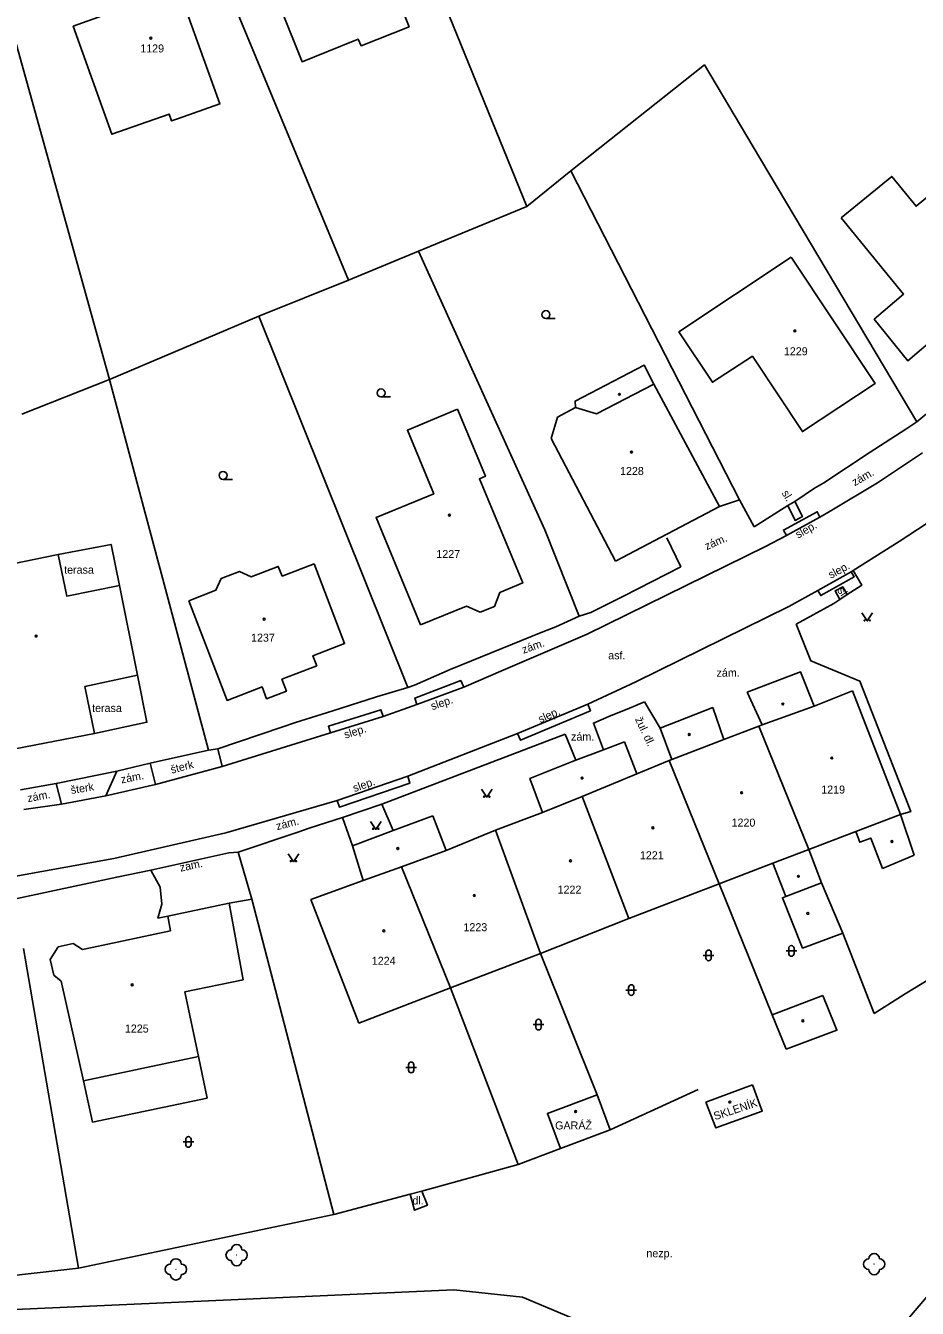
# Model space of a CAD drawing. Extents: x -794191 to -788944, y -1117087 to -1105044.
# Drawn here: x -791397.9 to -791314.4, y -1109788.3 to -1109668.1 of the extents above; entities that cross this region are included whole.
import ezdxf

# ---------------------------------------------------------------- set-up
doc = ezdxf.new("R2010")
doc.units = 0
for name, color, linetype in [('Doplněk polohopisu', 7, 'Continuous'), ('Hranice - ploty_ zdi', 7, 'Continuous'), ('Komunikace', 7, 'Continuous'), ('Pomocné popisy', 7, 'Continuous'), ('Popisy budov', 7, 'Continuous'), ('Stavební objekty', 7, 'Continuous'), ('Zeleň', 7, 'Continuous'), ('Značky druhů budov', 7, 'Continuous'), ('Značky druhů pozemků', 7, 'Continuous'), ('Čísla popisná', 7, 'Continuous')]:
    doc.layers.add(name, color=color, linetype=linetype)

msp = doc.modelspace()

# ---------------------------------------------------------------- linework, layer by layer
at = {"layer": 'Doplněk polohopisu'}
for p, q in [((-791332.92, -1109713.2), (-791331.05, -1109712.57)), ((-791341.57, -1109732.17), (-791343.09, -1109732.77)), ((-791346.4, -1109736.96), (-791347.39, -1109734.54)), ((-791379.54, -1109737.56), (-791379.94, -1109735.89)), ((-791385.76, -1109739.25), (-791386.26, -1109737.23)), ((-791389.38, -1109737.99), (-791390.43, -1109740.31)), ((-791395.08, -1109739.15), (-791394.58, -1109741.1)), ((-791312.8, -1109786.4), (-791321.83, -1109797.04))]:
    msp.add_line(p, q, dxfattribs=at)
for points in [[(-791325.88, -1109712.72), (-791325.16, -1109714.13), (-791325.85, -1109714.5), (-791326.52, -1109713.1)], [(-791326.64, -1109715.9), (-791326.94, -1109715.4), (-791323.78, -1109713.69), (-791323.52, -1109714.18)], [(-791325.75, -1109724.23), (-791322.22, -1109722.27), (-791321.66, -1109721.9), (-791320.96, -1109721.45), (-791319.58, -1109720.55), (-791320.4, -1109719.18)], [(-791320.6, -1109719.3), (-791320.31, -1109719.78), (-791323.44, -1109721.54), (-791323.72, -1109721.06)], [(-791320.96, -1109721.45), (-791321.39, -1109720.72), (-791322.09, -1109721.09), (-791321.66, -1109721.9)], [(-791315.96, -1109742.04), (-791315.02, -1109741.78), (-791319.78, -1109729.57), (-791324.37, -1109727.66), (-791325.75, -1109724.23)], [(-791356.89, -1109730.12), (-791357.18, -1109729.5), (-791361.47, -1109731.15), (-791361.29, -1109731.76)], [(-791364.45, -1109732.86), (-791364.66, -1109732.24), (-791369.57, -1109733.79), (-791369.37, -1109734.39)], [(-791345.27, -1109731.7), (-791345.03, -1109732.34), (-791351.58, -1109735.1), (-791351.87, -1109734.48)], [(-791339.96, -1109731.49), (-791341.57, -1109732.17)], [(-791343.09, -1109732.77), (-791344.74, -1109733.49), (-791343.81, -1109735.99)], [(-791347.39, -1109734.54), (-791364.57, -1109741.09)], [(-791368.76, -1109740.73), (-791368.54, -1109741.36), (-791361.94, -1109739.12), (-791362.12, -1109738.46)], [(-791361.92, -1109777.65), (-791361.51, -1109779.13), (-791360.3, -1109778.66), (-791360.82, -1109777.35)]]:
    msp.add_lwpolyline(points, dxfattribs=at)
at = {"layer": 'Hranice - ploty_ zdi'}
for p, q in [((-791367.69, -1109691.98), (-791382.25, -1109656.94)), ((-791350.99, -1109685.08), (-791361.2, -1109659.98)), ((-791390.07, -1109701.28), (-791400.57, -1109663.55)), ((-791314.43, -1109705.27), (-791329.77, -1109679.49)), ((-791346.87, -1109681.74), (-791331.05, -1109712.57)), ((-791376.08, -1109695.34), (-791362.13, -1109730.16)), ((-791398.31, -1109704.55), (-791390.07, -1109701.28)), ((-791318.82, -1109708.11), (-791315.48, -1109705.94)), ((-791323.17, -1109710.97), (-791318.82, -1109708.11)), ((-791324.02, -1109711.46), (-791323.17, -1109710.97)), ((-791329.68, -1109715.11), (-791331.05, -1109712.57)), ((-791336.56, -1109718.83), (-791337.88, -1109716.14)), ((-791341.92, -1109721.6), (-791336.56, -1109718.83)), ((-791345, -1109723.11), (-791341.92, -1109721.6)), ((-791348.26, -1109724.46), (-791346.08, -1109723.46)), ((-791358.16, -1109728.46), (-791349.49, -1109724.95)), ((-791348.26, -1109724.46), (-791349.49, -1109724.95)), ((-791358.16, -1109728.46), (-791361.51, -1109729.92)), ((-791369.15, -1109732.33), (-791365.07, -1109731.04)), ((-791372.67, -1109733.43), (-791369.15, -1109732.33)), ((-791372.67, -1109733.43), (-791373.95, -1109733.88)), ((-791386.26, -1109737.23), (-791380.81, -1109736.03)), ((-791380.81, -1109736.03), (-791379.94, -1109735.89)), ((-791389.38, -1109737.99), (-791386.26, -1109737.23)), ((-791395.08, -1109739.15), (-791389.38, -1109737.99)), ((-791398.42, -1109739.74), (-791395.08, -1109739.15)), ((-791364.57, -1109741.09), (-791368.24, -1109742.34)), ((-791364.57, -1109741.09), (-791363.52, -1109743.55)), ((-791372.43, -1109743.71), (-791371.28, -1109743.32)), ((-791368.24, -1109742.34), (-791371.28, -1109743.32)), ((-791327.99, -1109760.82), (-791332.96, -1109748.55)), ((-791369.05, -1109779.55), (-791376.74, -1109749.99)), ((-791318.43, -1109760.71), (-791321.37, -1109753.18)), ((-791344.4, -1109768.33), (-791349.71, -1109755.09)), ((-791315.54, -1109758.87), (-791312.5, -1109757.03)), ((-791351.78, -1109774.84), (-791358.13, -1109758.31)), ((-791318.43, -1109760.71), (-791315.54, -1109758.87)), ((-791343.17, -1109771.61), (-791334.93, -1109767.83)), ((-791351.78, -1109774.84), (-791347.82, -1109773.36)), ((-791360.82, -1109777.35), (-791351.78, -1109774.84)), ((-791361.92, -1109777.65), (-791360.82, -1109777.35))]:
    msp.add_line(p, q, dxfattribs=at)
for points in [[(-791329.77, -1109679.49), (-791334.34, -1109671.81), (-791346.87, -1109681.74)], [(-791346.87, -1109681.74), (-791350.99, -1109685.08), (-791361.14, -1109689.26)], [(-791361.14, -1109689.26), (-791367.69, -1109691.98), (-791376.08, -1109695.34)], [(-791361.14, -1109689.26), (-791349.3, -1109715.38), (-791346.08, -1109723.46), (-791345, -1109723.11)], [(-791315.48, -1109705.94), (-791314.43, -1109705.27), (-791313.68, -1109704.63), (-791301.54, -1109695.3), (-791301.24, -1109695.03)], [(-791376.08, -1109695.34), (-791390.07, -1109701.28), (-791380.81, -1109736.03)], [(-791329.68, -1109715.11), (-791326.52, -1109713.1), (-791325.88, -1109712.72), (-791324.02, -1109711.46)], [(-791365.07, -1109731.04), (-791362.13, -1109730.16), (-791361.51, -1109729.92)], [(-791379.94, -1109735.89), (-791373.95, -1109733.88)], [(-791367.32, -1109744.98), (-791368.24, -1109742.34)], [(-791372.43, -1109743.71), (-791378.03, -1109745.58), (-791378.89, -1109745.65), (-791386.22, -1109747.28), (-791389.4, -1109747.92), (-791399.17, -1109750.01)], [(-791378.03, -1109745.58), (-791376.74, -1109749.99), (-791378.88, -1109750.37)], [(-791384.63, -1109751.58), (-791385.54, -1109751.76), (-791385.18, -1109750.47), (-791385.34, -1109748.87), (-791386.22, -1109747.28)], [(-791421.99, -1109752.4), (-791417.64, -1109787.34), (-791392.98, -1109784.56), (-791398.13, -1109754.6)], [(-791392.98, -1109784.56), (-791369.05, -1109779.55), (-791361.92, -1109777.65)]]:
    msp.add_lwpolyline(points, dxfattribs=at)
at = {"layer": 'Komunikace'}
for p, q in [((-791328.63, -1109716.94), (-791345.33, -1109725.14)), ((-791338.49, -1109733.95), (-791339.96, -1109731.49)), ((-791379.54, -1109737.56), (-791385.76, -1109739.25)), ((-791385.76, -1109739.25), (-791390.43, -1109740.31)), ((-791390.43, -1109740.31), (-791394.58, -1109741.1)), ((-791394.58, -1109741.1), (-791398.11, -1109741.6))]:
    msp.add_line(p, q, dxfattribs=at)
for points in [[(-791313.92, -1109708.17), (-791318.12, -1109710.97), (-791322.55, -1109713.62)], [(-791320.4, -1109719.18), (-791316.11, -1109716.46), (-791310.22, -1109712.63)], [(-791322.55, -1109713.62), (-791323.52, -1109714.18), (-791326.64, -1109715.9), (-791328.63, -1109716.94)], [(-791340.76, -1109729.61), (-791326.43, -1109722.57), (-791323.72, -1109721.06), (-791320.6, -1109719.3), (-791320.4, -1109719.18)], [(-791345.33, -1109725.14), (-791353.19, -1109728.54), (-791356.89, -1109730.12), (-791361.29, -1109731.76), (-791364.45, -1109732.86), (-791369.37, -1109734.39), (-791379.54, -1109737.56)], [(-791389.69, -1109746.19), (-791379.18, -1109743.78), (-791368.76, -1109740.73), (-791362.12, -1109738.46), (-791351.87, -1109734.48), (-791345.27, -1109731.7), (-791340.76, -1109729.61)], [(-791437.04, -1109752.51), (-791433.77, -1109752.19), (-791427.46, -1109751.43), (-791422.33, -1109750.86), (-791415.95, -1109750.14), (-791408.06, -1109749.14), (-791400.94, -1109748.21), (-791389.69, -1109746.19)], [(-791472.37, -1109791.71), (-791431.21, -1109789.96), (-791418.32, -1109789.56), (-791410.8, -1109788.97), (-791357.83, -1109786.6), (-791351.38, -1109787.3), (-791346.87, -1109789.18), (-791342.56, -1109792.78), (-791338.75, -1109797.35), (-791330.12, -1109808.62)]]:
    msp.add_lwpolyline(points, dxfattribs=at)
at = {"layer": 'Stavební objekty'}
for p, q in [((-791332.92, -1109713.2), (-791339.07, -1109701.73)), ((-791348.71, -1109706.83), (-791342.69, -1109718.33)), ((-791342.69, -1109718.33), (-791332.92, -1109713.2)), ((-791338.49, -1109733.95), (-791333.57, -1109732.03)), ((-791329.24, -1109733.77), (-791324.55, -1109745.33)), ((-791340.68, -1109738.25), (-791341.82, -1109735.24)), ((-791337.41, -1109736.9), (-791332.53, -1109735.03)), ((-791337.64, -1109736.99), (-791340.68, -1109738.25)), ((-791337.64, -1109736.99), (-791332.96, -1109748.55)), ((-791345.79, -1109740.36), (-791340.68, -1109738.25)), ((-791345.79, -1109740.36), (-791349.5, -1109741.86)), ((-791367.32, -1109744.98), (-791366.33, -1109748.25)), ((-791362.73, -1109746.95), (-791358.54, -1109745.44)), ((-791324.55, -1109745.33), (-791327.92, -1109746.62)), ((-791323.36, -1109748.45), (-791324.55, -1109745.33)), ((-791366.33, -1109748.25), (-791362.73, -1109746.95)), ((-791358.13, -1109758.31), (-791362.73, -1109746.95)), ((-791332.96, -1109748.55), (-791327.92, -1109746.62)), ((-791327.92, -1109746.62), (-791326.73, -1109749.74)), ((-791314.7, -1109745.86), (-791317.66, -1109747.13)), ((-791371.21, -1109750.02), (-791366.33, -1109748.25)), ((-791332.96, -1109748.55), (-791341.41, -1109751.79)), ((-791326.73, -1109749.74), (-791323.36, -1109748.45)), ((-791323.36, -1109748.45), (-791321.37, -1109753.18)), ((-791384.63, -1109751.58), (-791378.88, -1109750.37)), ((-791371.21, -1109750.02), (-791366.73, -1109761.6)), ((-791384.63, -1109751.58), (-791384.38, -1109752.96)), ((-791384.38, -1109752.96), (-791391.69, -1109754.53)), ((-791393.48, -1109754.14), (-791394.9, -1109754.47)), ((-791392.62, -1109754.72), (-791393.48, -1109754.14)), ((-791394.9, -1109754.47), (-791395.65, -1109755.65)), ((-791391.69, -1109754.53), (-791392.62, -1109754.72)), ((-791395.65, -1109755.65), (-791395.31, -1109757.12)), ((-791395.31, -1109757.12), (-791394.61, -1109757.68)), ((-791394.61, -1109757.68), (-791392.53, -1109767.02)), ((-791366.73, -1109761.6), (-791358.13, -1109758.31)), ((-791327.99, -1109760.82), (-791323.25, -1109759.01)), ((-791326.68, -1109764.06), (-791327.99, -1109760.82)), ((-791381.75, -1109764.74), (-791392.53, -1109767.02)), ((-791380.94, -1109768.65), (-791381.75, -1109764.74)), ((-791392.53, -1109767.02), (-791391.67, -1109770.9)), ((-791344.4, -1109768.33), (-791343.17, -1109771.61)), ((-791391.67, -1109770.9), (-791380.94, -1109768.65)), ((-791347.82, -1109773.36), (-791343.17, -1109771.61))]:
    msp.add_line(p, q, dxfattribs=at)
for points in [[(-791366.28, -1109650.98), (-791362.99, -1109659.24), (-791365.26, -1109660.15), (-791362.02, -1109668.24), (-791366.51, -1109670.02), (-791366.77, -1109669.4), (-791367.25, -1109669.59), (-791372.04, -1109671.51), (-791376.03, -1109661.53), (-791371.32, -1109659.59), (-791370.15, -1109659.1), (-791372.02, -1109654.48)], [(-791383.25, -1109658.06), (-791380.32, -1109666.45), (-791382.67, -1109667.29), (-791379.74, -1109675.47), (-791383.72, -1109676.86), (-791384.27, -1109677.05), (-791384.49, -1109676.41), (-791389.87, -1109678.3), (-791393.48, -1109668.18), (-791388.04, -1109666.24), (-791387.48, -1109666.04), (-791389.15, -1109661.4)], [(-791306.95, -1109685.82), (-791309, -1109683.36), (-791310.05, -1109684.22), (-791311.44, -1109682.53), (-791314.52, -1109685.05), (-791316.8, -1109682.26), (-791321.52, -1109686.15)], [(-791321.52, -1109686.15), (-791315.69, -1109693.28), (-791318.43, -1109695.64), (-791315.3, -1109699.54), (-791312.52, -1109697.17), (-791304.68, -1109690.73), (-791306.67, -1109688.3), (-791305.65, -1109687.4)], [(-791339.07, -1109701.73), (-791340, -1109699.94), (-791346.46, -1109703.32), (-791346.43, -1109703.91), (-791348.12, -1109704.83), (-791348.71, -1109706.83)], [(-791346.43, -1109703.91), (-791344.45, -1109704.52), (-791339.07, -1109701.73)], [(-791394.89, -1109717.7), (-791389.94, -1109716.75), (-791389.15, -1109720.6)], [(-791382.64, -1109722.02), (-791379.06, -1109731.36), (-791375.78, -1109730.1), (-791375.36, -1109731.21), (-791373.5, -1109730.5), (-791373.93, -1109729.38), (-791370.67, -1109728.12), (-791371.03, -1109727.18), (-791368.05, -1109726.04), (-791370.92, -1109718.58)], [(-791370.92, -1109718.58), (-791373.9, -1109719.72), (-791374.27, -1109718.8), (-791376.82, -1109719.77), (-791377.91, -1109719.29), (-791379.62, -1109719.95), (-791380.11, -1109721.04), (-791382.64, -1109722.02)], [(-791320.46, -1109730.48), (-791324.07, -1109731.9), (-791325.34, -1109728.69), (-791330.33, -1109730.59)], [(-791387.46, -1109729.01), (-791386.58, -1109733.41), (-791391.5, -1109734.45)], [(-791330.33, -1109730.59), (-791328.94, -1109733.66), (-791324.07, -1109731.9)], [(-791314.7, -1109745.86), (-791315.96, -1109742.04), (-791320.46, -1109730.48)], [(-791333.57, -1109732.03), (-791332.53, -1109735.03), (-791329.24, -1109733.77), (-791328.94, -1109733.66)], [(-791337.64, -1109736.99), (-791337.41, -1109736.9), (-791338.49, -1109733.95)], [(-791359.79, -1109742.19), (-791358.54, -1109745.44), (-791353.92, -1109743.51), (-791349.5, -1109741.86), (-791350.69, -1109738.68), (-791346.79, -1109737.12), (-791346.4, -1109736.96), (-791343.81, -1109735.99), (-791341.82, -1109735.24)], [(-791345.79, -1109740.36), (-791341.41, -1109751.79), (-791349.71, -1109755.09)], [(-791315.96, -1109742.04), (-791320.15, -1109743.65)], [(-791367.32, -1109744.98), (-791363.52, -1109743.55), (-791359.79, -1109742.19)], [(-791353.92, -1109743.51), (-791349.71, -1109755.09), (-791358.13, -1109758.31)], [(-791317.66, -1109747.13), (-791318.76, -1109744.26), (-791319.77, -1109744.65), (-791320.15, -1109743.65), (-791324.55, -1109745.33)], [(-791381.75, -1109764.74), (-791383.02, -1109758.67), (-791377.57, -1109757.55), (-791378.88, -1109750.37)], [(-791326.73, -1109749.74), (-791327.04, -1109749.85), (-791325.15, -1109754.58), (-791321.37, -1109753.18)], [(-791323.25, -1109759.01), (-791322.13, -1109761.79), (-791321.93, -1109762.28), (-791326.68, -1109764.06)], [(-791329.84, -1109767.38), (-791334.22, -1109769.01)], [(-791334.22, -1109769.01), (-791333.27, -1109771.43), (-791328.92, -1109769.86), (-791329.84, -1109767.38)], [(-791344.4, -1109768.33), (-791349.05, -1109770.08), (-791347.82, -1109773.36)]]:
    msp.add_lwpolyline(points, dxfattribs=at)
for points in [[(-791326.23, -1109689.82), (-791336.74, -1109696.83), (-791333.59, -1109701.55), (-791329.85, -1109699.11), (-791325.16, -1109706.17), (-791318.34, -1109701.66)], [(-791357.47, -1109704.07), (-791354.86, -1109710.35), (-791355.42, -1109710.6), (-791351.37, -1109720.36), (-791353.52, -1109721.25), (-791354.01, -1109722.55), (-791355.36, -1109723.09), (-791356.63, -1109722.53), (-791360.94, -1109724.28), (-791365.1, -1109714.23), (-791359.7, -1109712), (-791362.17, -1109706.05)], [(-791399.89, -1109736.1), (-791391.5, -1109734.45), (-791392.38, -1109730.07), (-791387.46, -1109729.01), (-791389.15, -1109720.6), (-791394.08, -1109721.58), (-791394.89, -1109717.7), (-791403.27, -1109719.41)]]:
    msp.add_lwpolyline(points, close=True, dxfattribs=at)
at = {"layer": 'Zeleň'}
for centre in [(-791378.17, -1109783.35), (-791318.44, -1109784.19), (-791383.86, -1109784.68)]:
    msp.add_circle(centre, 0.0005, dxfattribs=at)
for centre, start, end in [((-791378.67, -1109783.35), 89.99999, 269.99999), ((-791378.17, -1109782.85), 0, 179.99999), ((-791377.67, -1109783.35), 270, 89.99999), ((-791384.36, -1109784.68), 89.99999, 269.99999), ((-791383.86, -1109784.18), 0, 179.99999), ((-791383.36, -1109784.68), 270, 89.99999), ((-791378.17, -1109783.85), 179.99999, 359.99999), ((-791318.94, -1109784.19), 89.99999, 269.99999), ((-791318.44, -1109783.69), 0, 179.99999), ((-791317.94, -1109784.19), 270, 89.99999), ((-791383.86, -1109785.18), 179.99999, 359.99999), ((-791318.44, -1109784.69), 179.99999, 359.99999)]:
    msp.add_arc(centre, 0.5, start, end, dxfattribs=at)
at = {"layer": 'Značky druhů budov'}
for centre in [(-791386.21, -1109669.31), (-791325.87, -1109696.74), (-791342.31, -1109702.68), (-791341.18, -1109708.09), (-791358.24, -1109714.01), (-791375.6, -1109723.75), (-791396.96, -1109725.33), (-791326.99, -1109731.7), (-791335.76, -1109734.56), (-791322.4, -1109736.76), (-791345.81, -1109738.64), (-791330.86, -1109740.01), (-791339.17, -1109743.3), (-791316.77, -1109744.58), (-791363.07, -1109745.25), (-791346.89, -1109746.4), (-791325.54, -1109747.85), (-791355.9, -1109749.65), (-791324.65, -1109751.33), (-791364.38, -1109752.96), (-791387.95, -1109758.02), (-791325.12, -1109761.39), (-791346.41, -1109769.89), (-791331.97, -1109769)]:
    msp.add_circle(centre, 0.0875, dxfattribs=at)
at = {"layer": 'Značky druhů pozemků'}
for p, q in [((-791349.19, -1109695.585), (-791348.315, -1109695.585)), ((-791364.63, -1109702.925), (-791363.755, -1109702.925)), ((-791379.44, -1109710.655), (-791378.565, -1109710.655)), ((-791334.45, -1109755.26), (-791333.45, -1109755.26)), ((-791334.2, -1109755.51), (-791334.2, -1109755.01)), ((-791333.7, -1109755.51), (-791333.7, -1109755.01)), ((-791326.7, -1109754.84), (-791325.7, -1109754.84)), ((-791326.45, -1109755.09), (-791326.45, -1109754.59)), ((-791325.95, -1109755.09), (-791325.95, -1109754.59)), ((-791341.7, -1109758.51), (-791340.7, -1109758.51)), ((-791341.45, -1109758.76), (-791341.45, -1109758.26)), ((-791340.95, -1109758.76), (-791340.95, -1109758.26)), ((-791350.39, -1109761.75), (-791349.39, -1109761.75)), ((-791350.14, -1109762), (-791350.14, -1109761.5)), ((-791349.64, -1109762), (-791349.64, -1109761.5)), ((-791362.32, -1109765.76), (-791361.32, -1109765.76)), ((-791362.07, -1109766.01), (-791362.07, -1109765.51)), ((-791361.57, -1109766.01), (-791361.57, -1109765.51)), ((-791383.19, -1109772.74), (-791382.19, -1109772.74)), ((-791382.94, -1109772.99), (-791382.94, -1109772.49)), ((-791382.44, -1109772.99), (-791382.44, -1109772.49))]:
    msp.add_line(p, q, dxfattribs=at)
for points in [[(-791319.59, -1109723.17), (-791319.09, -1109723.92), (-791318.59, -1109723.17)], [(-791355.24, -1109739.68), (-791354.74, -1109740.43), (-791354.24, -1109739.68)], [(-791365.63, -1109742.7), (-791365.13, -1109743.45), (-791364.63, -1109742.7)], [(-791373.35, -1109745.73), (-791372.85, -1109746.48), (-791372.35, -1109745.73)]]:
    msp.add_lwpolyline(points, dxfattribs=at)
for centre, radius in [((-791349.19, -1109695.21), 0.375), ((-791364.63, -1109702.55), 0.375), ((-791379.44, -1109710.28), 0.375), ((-791319.34, -1109723.87), 0.05), ((-791318.84, -1109723.87), 0.05), ((-791354.99, -1109740.38), 0.05), ((-791354.49, -1109740.38), 0.05), ((-791365.38, -1109743.4), 0.05), ((-791364.88, -1109743.4), 0.05), ((-791373.1, -1109746.43), 0.05), ((-791372.6, -1109746.43), 0.05)]:
    msp.add_circle(centre, radius, dxfattribs=at)
for centre, start, end in [((-791333.95, -1109755.01), 0, 179.99999), ((-791326.2, -1109754.59), 0, 179.99999), ((-791326.2, -1109755.09), 179.99999, 359.99999), ((-791333.95, -1109755.51), 179.99999, 359.99999), ((-791341.2, -1109758.26), 0, 179.99999), ((-791341.2, -1109758.76), 179.99999, 359.99999), ((-791349.89, -1109761.5), 0, 179.99999), ((-791349.89, -1109762), 179.99999, 359.99999), ((-791361.82, -1109765.51), 0, 179.99999), ((-791361.82, -1109766.01), 179.99999, 359.99999), ((-791382.69, -1109772.49), 0, 179.99999), ((-791382.69, -1109772.99), 179.99999, 359.99999)]:
    msp.add_arc(centre, 0.25, start, end, dxfattribs=at)

# ---------------------------------------------------------------- texts
at = {"layer": 'Pomocné popisy'}
for s, rotation, p in [('zám.', 29.98471, (-791320.26, -1109711.3)), ('sl.', 300.71891, (-791327.135, -1109711.928)), ('slep.', 29.69916, (-791325.564, -1109716.206)), ('zám.', 23.55627, (-791334.13, -1109717.29)), ('slep.', 28.53245, (-791322.5, -1109719.978)), ('sl.', 305.13419, (-791321.926, -1109721.083)), ('zám.', 19.56632, (-791351.295, -1109726.999)), ('slep.', 18.94651, (-791359.835, -1109732.288)), ('slep.', 23.90086, (-791349.719, -1109733.5)), ('žul. dl.', 295.74199, (-791340.865, -1109733.135)), ('slep.', 17.46393, (-791367.976, -1109734.953)), ('šterk', 14.80838, (-791384.248, -1109738.233)), ('zám.', 11.05146, (-791388.95, -1109739.149)), ('šterk', 9.2726, (-791393.653, -1109740.138)), ('slep.', 19.16324, (-791367.127, -1109739.96)), ('zám.', 10.53918, (-791397.714, -1109740.904)), ('zám.', 14.54704, (-791374.373, -1109743.528)), ('zám.', 12.30802, (-791383.42, -1109747.42))]:
    msp.add_text(s, height=0.75, rotation=rotation, dxfattribs=at).set_placement(p)
for s, p in [('asf.', (-791343.36, -1109727.51)), ('zám.', (-791333.21, -1109729.14)), ('zám.', (-791346.84, -1109735.13)), ('dl.', (-791361.7, -1109778.6)), ('nezp.', (-791339.78, -1109783.55))]:
    msp.add_text(s, height=0.75, dxfattribs=at).set_placement(p)
at = {"layer": 'Popisy budov'}
for s, p in [('terasa', (-791394.33, -1109719.49)), ('terasa', (-791391.71, -1109732.45)), ('GARÁŽ', (-791348.33, -1109771.57))]:
    msp.add_text(s, height=0.75, dxfattribs=at).set_placement(p)
msp.add_text('SKLENÍK', height=0.75, rotation=18.32584, dxfattribs=at).set_placement((-791333.34, -1109770.71))
at = {"layer": 'Čísla popisná'}
for s, p in [('1129', (-791387.2, -1109670.64)), ('1229', (-791326.9, -1109699.02)), ('1228', (-791342.25, -1109710.24)), ('1227', (-791359.46, -1109718.02)), ('1237', (-791376.82, -1109725.86)), ('1219', (-791323.401, -1109740.094)), ('1220', (-791331.8, -1109743.19)), ('1221', (-791340.39, -1109746.25)), ('1222', (-791348.1, -1109749.47)), ('1223', (-791356.92, -1109752.99)), ('1224', (-791365.51, -1109756.14)), ('1225', (-791388.64, -1109762.49))]:
    msp.add_text(s, height=0.75, dxfattribs=at).set_placement(p)

doc.saveas('drawing.dxf')
